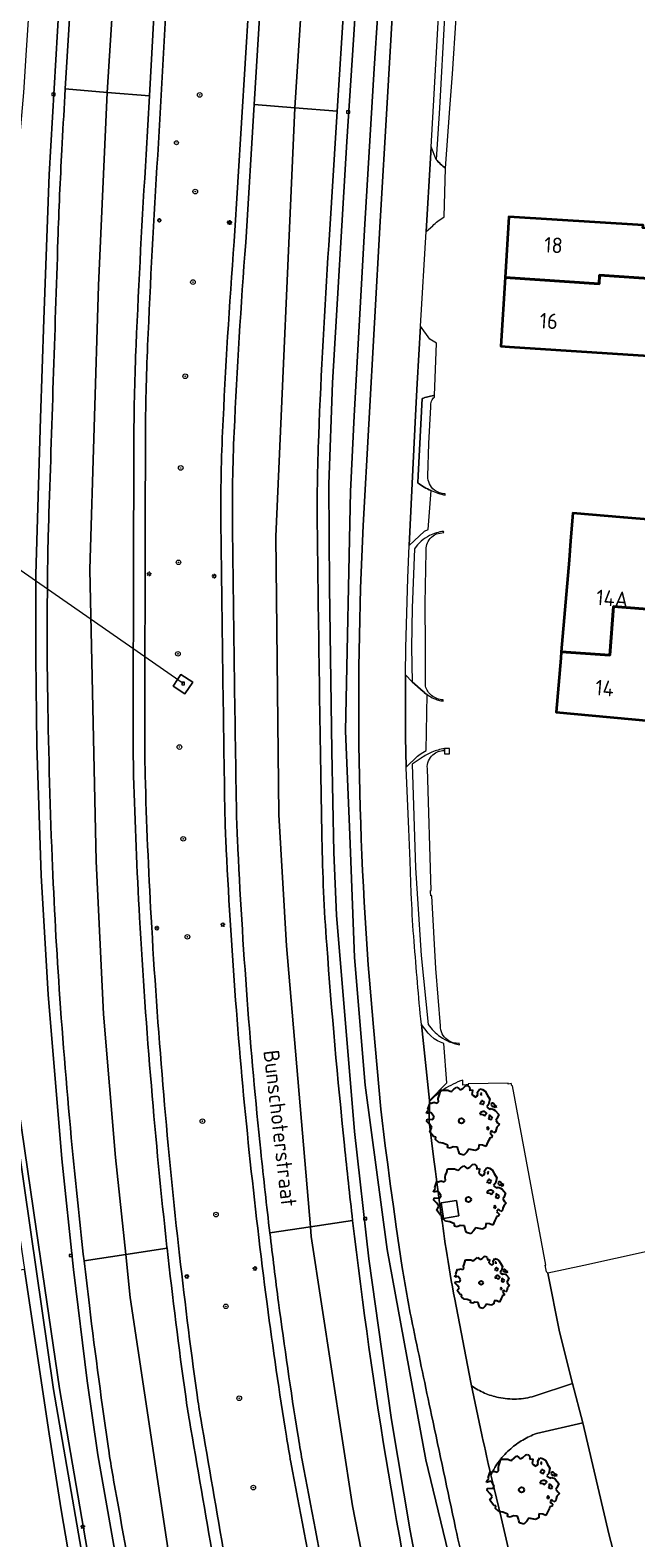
# Model space of a CAD drawing. Header units: metres. Extents: x 152391 to 157968, y 462336 to 467280.
# Tile 417 of 656: x 153654 to 153707, y 466666 to 466796. Entities that reach past the tile are written whole.
import ezdxf
from ezdxf.enums import TextEntityAlignment as Align

# ---------------------------------------------------------------- set-up
doc = ezdxf.new("R2010")
doc.units = ezdxf.units.M
doc.header["$LTSCALE"] = 0.75
doc.layers.get('0').update_dxf_attribs({"lineweight": 25})
for name, color, linetype, lineweight in [('B-GV-GR-BOOM-S', 252, 'Continuous', 25), ('B-WE-GR-BOOM-S', 251, 'Continuous', 25), ('B-WE-GR-GROENVOORZIENING-GV', 251, 'Continuous', 18), ('B-WE-IE-MEUBILAIR_WEGMEUBILAIR_PAAL-S', 251, 'Continuous', 25), ('B-WE-KL-DATA_TELPAAL-S', 90, 'Continuous', 25), ('B-WE-KL-ET_LS_OV_LICHTMAST-S', 251, 'Continuous', 25), ('B-WE-KW-KUNSTWERK_DUIKER-G', 5, 'Continuous', 18), ('B-WE-OG-BEBOUWING-GV', 6, 'Continuous', 35), ('B-WE-OG-BEBOUWING-T18', 1, 'Continuous', 18), ('B-WE-OG-TERREIN_CULTUURSCHEIDING-GV', 251, 'Continuous', 18), ('B-WE-OG-TOPOGRAFIE-T18', 1, 'Continuous', 18), ('B-WE-RI-GWA_RIOOLPUT-S', 251, 'Continuous', 25), ('B-WE-VH-VERHARDING_ASFALT-GV', 251, 'Continuous', 18), ('B-WE-VH-VERHARDING_BETONSTRAATSTEEN-GV', 251, 'Continuous', 18), ('B-WE-VH-VERHARDING_GESLOTEN-GV', 251, 'Continuous', 18), ('B-WE-VH-VERHARDING_OPEN-GV', 251, 'Continuous', 18), ('B-WE-VH-VERHARDING_STRAATBAKSTEEN-GV', 251, 'Continuous', 18)]:
    doc.layers.add(name, color=color, linetype=linetype, lineweight=lineweight)
doc.styles.add('NLCS-ISO', font='isocpeur.ttf')
doc.styles.add('NLCS-ISO-M750-T18', font='NLCS-ISO.ttf', dxfattribs={"height": 1.35})

# ---------------------------------------------------------------- blocks, each defined once
blk = doc.blocks.new('SKL-ET_OV_LICHTMAST-SO')
at = {"color": 0, "linetype": 'ByBlock', "lineweight": 18}
for points in [[(-1.2, 0), (-2, 0)], [(-1.4, 1.4), (-0.9, 0.9)], [(0, 2), (0, 1.2)], [(0.9, 0.9), (1.4, 1.4)], [(2, 0), (1.2, 0)], [(-1.4, -1.4), (-0.9, -0.9)], [(0, -1.2), (0, -2)], [(0.9, -0.9), (1.4, -1.4)]]:
    blk.add_lwpolyline(points, dxfattribs=at)
blk.add_circle((0, 0), 1, dxfattribs=at)
blk = doc.blocks.new('SKL-DATA_TELPAAL-SO')
at = {"lineweight": 18}
blk.add_circle((0, 0), 1.68, dxfattribs=at)
at = {"lineweight": 18, "style": 'NLCS-ISO'}
blk.add_text('tel', height=1.8, dxfattribs=at).set_placement((0, 0), align=Align.MIDDLE_CENTER)
blk = doc.blocks.new('SIE-WEG_PAAL_HECTOMETERPAAL-SO')
at = {"color": 0, "linetype": 'ByBlock', "lineweight": 18}
blk.add_lwpolyline([(-1.44375, -0.94375), (1.44375, -0.94375), (1.44375, 0.94375), (-1.44375, 0.94375)], close=True, dxfattribs=at)
at = {"color": 0, "linetype": 'ByBlock', "lineweight": 18, "style": 'NLCS-ISO'}
blk.add_text('hm', height=1.5, dxfattribs=at).set_placement((0, 0), align=Align.MIDDLE_CENTER)
at = {"style": 'NLCS-ISO'}
blk.add_attdef('WAARDE', (2.13125, -1.69375), '', height=1.5, dxfattribs=at)
blk = doc.blocks.new('SRI-PUT_INSPECTIEPUT_RIOOLPUT-SO')
at = {"color": 0, "linetype": 'ByBlock', "lineweight": 18}
blk.add_lwpolyline([(-1.1, -1.1), (1.1, -1.1), (1.1, 1.1), (-1.1, 1.1)], close=True, dxfattribs=at)
at = {"color": 0, "linetype": 'ByBlock', "lineweight": 18, "style": 'NLCS-ISO'}
blk.add_text('r', height=1.5, dxfattribs=at).set_placement((0, 0.3), align=Align.MIDDLE_CENTER)
blk = doc.blocks.new('SGR-BOOM_01-SO')
at = {"linetype": 'ByBlock', "lineweight": 18}
h = blk.add_hatch(color=0, dxfattribs=at)
h.dxf.hatch_style = 1
edge = h.paths.add_edge_path()
edge.add_arc((0, 0), 0.25, 0, 360)
at = {"color": 0, "linetype": 'ByBlock', "lineweight": 18}
for radius in [2, 0.25]:
    blk.add_circle((0, 0), radius, dxfattribs=at)
blk = doc.blocks.new('SGR-BOOM_31_50')
at = {"linetype": 'Continuous'}
for p, q in [((-1.51, 1.45), (-1.48, 1.58)), ((-1.49, 1.23), (-1.51, 1.45)), ((-1.48, 1.58), (-1.4, 1.78)), ((-1.4, 1.78), (-1.36, 2)), ((-1.36, 2), (-0.89, 2)), ((-0.89, 2), (-0.69, 1.91)), ((-0.69, 1.91), (-0.63, 1.93)), ((-0.63, 1.93), (-0.49, 2.06)), ((-0.49, 2.06), (-0.3, 2.2)), ((-0.3, 2.2), (-0.18, 2.11)), ((-0.18, 2.11), (-0.08, 2.02)), ((-0.08, 2.02), (0.09, 2.11)), ((0.09, 2.11), (0.27, 2.28)), ((0.27, 2.28), (0.35, 2.31)), ((0.35, 2.31), (0.44, 2.26)), ((0.44, 2.26), (0.52, 2.2)), ((0.54, 2.04), (0.51, 2)), ((0.51, 2), (0.71, 2.02)), ((0.52, 2.2), (0.54, 2.04)), ((0.72, 1.98), (0.68, 1.71)), ((0.68, 1.71), (0.75, 1.65)), ((0.71, 2.02), (0.72, 1.98)), ((0.75, 1.65), (0.92, 1.54)), ((0.92, 1.54), (1, 1.6)), ((1, 1.6), (1.06, 1.71)), ((1.05, 1.87), (1.19, 2.09)), ((1.06, 1.71), (1.05, 1.87)), ((1.19, 2.09), (1.36, 2.04)), ((1.3, 1.82), (1.23, 1.78)), ((1.23, 1.78), (1.27, 1.67)), ((1.27, 1.67), (1.28, 1.65)), ((1.28, 1.69), (1.3, 1.82)), ((1.36, 2.04), (1.54, 1.93)), ((1.54, 1.93), (1.67, 1.69)), ((1.67, 1.69), (1.84, 1.41)), ((1.84, 1.41), (1.76, 1.06)), ((-2.27, 0.49), (-2.21, 0.64)), ((-1.99, 0.55), (-2.27, 0.49)), ((-2.24, -0.04), (-2.22, 0.11)), ((-2.22, 0.11), (-1.85, 0.09)), ((-2.21, 0.64), (-2.13, 0.71)), ((-2.18, 0.77), (-2.04, 1.17)), ((-2.13, 0.71), (-2.18, 0.77)), ((-2.04, 1.17), (-1.94, 1.14)), ((-1.9, 0.44), (-1.99, 0.55)), ((-1.94, 1.14), (-1.79, 1.21)), ((-1.77, 0.25), (-1.9, 0.44)), ((-1.85, 0.09), (-1.77, 0.25)), ((-1.79, 1.21), (-1.57, 1.14)), ((-1.57, 1.14), (-1.49, 1.23)), ((1.25, 1.21), (1.19, 1.17)), ((1.19, 1.17), (1.23, 1.1)), ((1.23, 0.55), (1.19, 0.44)), ((1.19, 0.44), (1.37, 0.42)), ((1.23, 1.1), (1.31, 1.12)), ((1.4, 0.62), (1.23, 0.55)), ((1.3, 1.3), (1.25, 1.21)), ((1.37, 1.3), (1.3, 1.3)), ((1.31, 1.12), (1.37, 1.03)), ((1.44, 1.25), (1.37, 1.3)), ((1.37, 1.03), (1.44, 1.12)), ((1.37, 0.42), (1.48, 0.33)), ((1.48, 0.62), (1.4, 0.62)), ((1.5, 1.17), (1.44, 1.25)), ((1.44, 1.12), (1.5, 1.17)), ((1.62, 0.53), (1.48, 0.62)), ((1.48, 0.33), (1.61, 0.49)), ((1.61, 0.49), (1.65, 0.55)), ((1.76, 1.06), (1.64, 0.93)), ((1.64, 0.93), (1.7, 0.84)), ((1.7, 0.84), (1.84, 0.75)), ((1.79, 0.25), (1.75, 0.14)), ((1.91, 0.07), (1.75, 0.14)), ((1.81, 0.4), (1.79, 0.31)), ((1.79, 0.31), (1.79, 0.25)), ((1.9, 0.31), (1.81, 0.4)), ((1.84, 0.75), (1.92, 0.79)), ((1.96, 0.27), (1.9, 0.31)), ((1.91, 0.07), (2.01, 0.18)), ((1.96, 1.14), (1.92, 1.08)), ((1.92, 1.08), (1.95, 0.99)), ((1.92, 0.79), (2.09, 0.75)), ((1.95, 0.99), (2.04, 0.93)), ((2.06, 1.14), (1.96, 1.14)), ((2.01, 0.18), (1.96, 0.27)), ((2.04, 0.97), (2.18, 0.9)), ((2.04, 0.93), (2.06, 0.97)), ((2.16, 1.01), (2.06, 1.14)), ((2.09, 0.75), (2.18, 0.68)), ((2.3, 0.95), (2.16, 1.01)), ((2.18, 0.9), (2.3, 0.95)), ((2.18, 0.68), (2.41, 0.42)), ((2.29, 0.14), (2.23, 0.05)), ((2.23, 0.05), (2.35, -0.13)), ((2.41, 0.42), (2.29, 0.14)), ((-2.05, -0.24), (-2.24, -0.04)), ((-2.07, -0.67), (-1.99, -0.56)), ((-1.8, -1), (-2.07, -0.67)), ((-1.91, -0.43), (-2.05, -0.24)), ((-1.99, -0.56), (-1.91, -0.43)), ((-1.67, -1.05), (-1.8, -1)), ((-1.7, -1.2), (-1.67, -1.05)), ((-1.48, -1.4), (-1.7, -1.2)), ((1.72, -0.39), (1.65, -0.48)), ((1.65, -0.48), (1.67, -0.56)), ((1.68, -0.56), (1.78, -0.54)), ((1.78, -0.45), (1.72, -0.39)), ((1.81, -1.18), (1.72, -1.35)), ((1.78, -0.54), (1.78, -0.45)), ((1.82, -1.11), (1.81, -1.18)), ((1.98, -1.07), (1.82, -1.11)), ((1.95, -0.63), (1.85, -0.78)), ((1.85, -0.78), (1.9, -0.85)), ((1.9, -0.85), (1.99, -0.94)), ((2.1, -0.78), (1.95, -0.63)), ((1.99, -0.94), (1.98, -1.07)), ((2.21, -0.7), (2.1, -0.78)), ((2.24, -0.56), (2.21, -0.7)), ((2.29, -0.41), (2.24, -0.56)), ((2.46, -0.24), (2.29, -0.41)), ((2.35, -0.13), (2.46, -0.24)), ((-1.22, -1.44), (-1.48, -1.4)), ((-0.89, -1.57), (-1.22, -1.44)), ((-0.91, -1.72), (-0.89, -1.57)), ((-0.73, -1.77), (-0.91, -1.72)), ((-0.53, -1.68), (-0.73, -1.77)), ((-0.25, -1.7), (-0.53, -1.68)), ((-0.21, -1.9), (-0.25, -1.7)), ((-0.18, -1.99), (-0.21, -1.9)), ((-0.13, -2.14), (-0.18, -1.99)), ((0.15, -2.23), (-0.13, -2.14)), ((0.34, -2.03), (0.15, -2.23)), ((0.47, -1.83), (0.34, -2.03)), ((0.91, -1.92), (0.47, -1.83)), ((1.11, -1.81), (0.91, -1.92)), ((1.13, -1.55), (1.11, -1.81)), ((1.37, -1.57), (1.13, -1.55)), ((1.58, -1.66), (1.37, -1.57)), ((1.72, -1.35), (1.58, -1.66))]:
    blk.add_line(p, q, dxfattribs=at)
blk.add_circle((0, 0), 0.169, dxfattribs=at)
blk = doc.blocks.new('SGR-BOOM_50_100')
at = {"linetype": 'Continuous'}
for p, q in [((-1.87, 2.37), (-1.81, 2.66)), ((-1.81, 2.66), (-1.19, 2.66)), ((-1.19, 2.66), (-0.92, 2.55)), ((-0.84, 2.58), (-0.65, 2.75)), ((-0.65, 2.75), (-0.4, 2.93)), ((-0.4, 2.93), (-0.24, 2.81)), ((-0.24, 2.81), (-0.11, 2.69)), ((-0.11, 2.69), (0.12, 2.81)), ((0.12, 2.81), (0.36, 3.04)), ((0.36, 3.04), (0.47, 3.07)), ((0.47, 3.07), (0.59, 3.02)), ((0.59, 3.02), (0.69, 2.93)), ((0.72, 2.72), (0.67, 2.66)), ((0.67, 2.66), (0.94, 2.69)), ((0.69, 2.93), (0.72, 2.72)), ((0.96, 2.64), (0.9, 2.29)), ((0.94, 2.69), (0.96, 2.64)), ((1.4, 2.49), (1.58, 2.78)), ((1.58, 2.78), (1.81, 2.72)), ((1.81, 2.72), (2.06, 2.58)), ((-2.9, 1.03), (-2.72, 1.56)), ((-2.72, 1.56), (-2.59, 1.53)), ((-2.59, 1.53), (-2.39, 1.61)), ((-2.39, 1.61), (-2.1, 1.53)), ((-2.1, 1.53), (-1.99, 1.64)), ((-2.01, 1.93), (-1.97, 2.11)), ((-1.99, 1.64), (-2.01, 1.93)), ((-1.97, 2.11), (-1.87, 2.37)), ((-0.92, 2.55), (-0.84, 2.58)), ((0.9, 2.29), (1, 2.2)), ((1, 2.2), (1.23, 2.05)), ((1.23, 2.05), (1.34, 2.14)), ((1.34, 2.14), (1.42, 2.29)), ((1.42, 2.29), (1.4, 2.49)), ((1.67, 1.61), (1.58, 1.56)), ((1.58, 1.56), (1.65, 1.47)), ((1.73, 2.43), (1.65, 2.37)), ((1.65, 2.37), (1.69, 2.23)), ((1.65, 1.47), (1.75, 1.5)), ((1.73, 1.73), (1.67, 1.61)), ((1.69, 2.23), (1.71, 2.2)), ((1.71, 2.26), (1.73, 2.43)), ((1.83, 1.73), (1.73, 1.73)), ((1.75, 1.5), (1.83, 1.38)), ((1.91, 1.67), (1.83, 1.73)), ((1.83, 1.38), (1.91, 1.5)), ((2, 1.56), (1.91, 1.67)), ((1.91, 1.5), (2, 1.56)), ((2.06, 2.58), (2.22, 2.26)), ((2.35, 1.41), (2.18, 1.23)), ((2.22, 2.26), (2.45, 1.88)), ((2.45, 1.88), (2.35, 1.41)), ((2.62, 1.53), (2.56, 1.44)), ((2.56, 1.44), (2.6, 1.32)), ((2.6, 1.32), (2.72, 1.23)), ((2.74, 1.53), (2.62, 1.53)), ((2.89, 1.35), (2.74, 1.53)), ((3.07, 1.26), (2.89, 1.35)), ((-3.03, 0.65), (-2.94, 0.85)), ((-2.65, 0.74), (-3.03, 0.65)), ((-2.99, -0.05), (-2.96, 0.15)), ((-2.96, 0.15), (-2.47, 0.12)), ((-2.94, 0.85), (-2.84, 0.94)), ((-2.84, 0.94), (-2.9, 1.03)), ((-2.53, 0.59), (-2.65, 0.74)), ((-2.37, 0.33), (-2.53, 0.59)), ((-2.47, 0.12), (-2.37, 0.33)), ((1.65, 0.74), (1.58, 0.59)), ((1.58, 0.59), (1.83, 0.56)), ((1.87, 0.82), (1.65, 0.74)), ((1.83, 0.56), (1.98, 0.45)), ((1.98, 0.82), (1.87, 0.82)), ((2.16, 0.71), (1.98, 0.82)), ((1.98, 0.45), (2.14, 0.65)), ((2.14, 0.65), (2.2, 0.74)), ((2.18, 1.23), (2.27, 1.12)), ((2.27, 1.12), (2.45, 1)), ((2.39, 0.33), (2.33, 0.18)), ((2.55, 0.09), (2.33, 0.18)), ((2.41, 0.53), (2.39, 0.42)), ((2.39, 0.42), (2.39, 0.33)), ((2.53, 0.42), (2.41, 0.53)), ((2.45, 1), (2.56, 1.06)), ((2.62, 0.36), (2.53, 0.42)), ((2.55, 0.09), (2.68, 0.24)), ((2.56, 1.06), (2.78, 1)), ((2.68, 0.24), (2.62, 0.36)), ((2.72, 1.29), (2.91, 1.2)), ((2.72, 1.23), (2.74, 1.29)), ((2.78, 1), (2.91, 0.91)), ((2.91, 1.2), (3.07, 1.26)), ((2.91, 0.91), (3.22, 0.56)), ((3.05, 0.18), (2.97, 0.07)), ((2.97, 0.07), (3.13, -0.17)), ((3.22, 0.56), (3.05, 0.18)), ((-2.74, -0.31), (-2.99, -0.05)), ((-2.76, -0.9), (-2.65, -0.75)), ((-2.41, -1.34), (-2.76, -0.9)), ((-2.55, -0.58), (-2.74, -0.31)), ((-2.65, -0.75), (-2.55, -0.58)), ((2.29, -0.52), (2.2, -0.64)), ((2.2, -0.64), (2.22, -0.75)), ((2.25, -0.75), (2.37, -0.72)), ((2.37, -0.61), (2.29, -0.52)), ((2.37, -0.72), (2.37, -0.61)), ((2.6, -0.84), (2.47, -1.04)), ((2.47, -1.04), (2.53, -1.13)), ((2.53, -1.13), (2.66, -1.25)), ((2.8, -1.04), (2.6, -0.84)), ((2.66, -1.25), (2.64, -1.42)), ((2.95, -0.93), (2.8, -1.04)), ((2.99, -0.75), (2.95, -0.93)), ((3.05, -0.55), (2.99, -0.75)), ((3.28, -0.31), (3.05, -0.55)), ((3.13, -0.17), (3.28, -0.31)), ((-2.22, -1.39), (-2.41, -1.34)), ((-2.26, -1.6), (-2.22, -1.39)), ((-1.97, -1.86), (-2.26, -1.6)), ((-1.62, -1.92), (-1.97, -1.86)), ((-1.19, -2.1), (-1.62, -1.92)), ((-1.21, -2.3), (-1.19, -2.1)), ((-0.98, -2.36), (-1.21, -2.3)), ((-0.71, -2.24), (-0.98, -2.36)), ((-0.34, -2.27), (-0.71, -2.24)), ((-0.28, -2.53), (-0.34, -2.27)), ((-0.24, -2.65), (-0.28, -2.53)), ((0.63, -2.45), (0.45, -2.71)), ((1.21, -2.56), (0.63, -2.45)), ((1.48, -2.42), (1.21, -2.56)), ((1.5, -2.07), (1.48, -2.42)), ((1.83, -2.1), (1.5, -2.07)), ((2.1, -2.21), (1.83, -2.1)), ((2.29, -1.8), (2.1, -2.21)), ((2.41, -1.57), (2.29, -1.8)), ((2.43, -1.48), (2.41, -1.57)), ((2.64, -1.42), (2.43, -1.48)), ((-0.17, -2.85), (-0.24, -2.65)), ((0.2, -2.97), (-0.17, -2.85)), ((0.45, -2.71), (0.2, -2.97))]:
    blk.add_line(p, q, dxfattribs=at)
blk.add_circle((0, 0), 0.225, dxfattribs=at)

msp = doc.modelspace()

# ---------------------------------------------------------------- linework, layer by layer
at = {"layer": 'B-WE-GR-GROENVOORZIENING-GV'}
for points in [[(153672.84, 466777.96), (153673.58, 466789.9), (153675.46, 466820.43), (153677.8, 466856.95), (153678.9, 466874.33), (153679.83, 466889.34), (153682.07, 466925.93), (153684.55, 466965.5), (153685.96, 466988.54), (153686.85, 467002.9), (153691.59, 467077.86), (153691.98, 467084.06), (153693.79, 467113.4), (153695.77, 467144.82), (153695.86, 467146.32), (153695.96, 467147.82), (153696.15, 467150.85), (153698.13, 467182.92), (153698.39, 467187.28), (153698.48, 467188.85)], [(153703.64, 467109.68), (153699.38, 467083.54), (153698.86, 467078.93), (153693.83, 466998.89), (153693.17, 466987.99), (153691.51, 466960.41), (153688.97, 466921.62), (153686.98, 466888.91), (153686.08, 466873.89), (153685.01, 466857.54), (153682.56, 466817.88), (153680.76, 466789.32), (153680.02, 466777.69)], [(153683, 466753.48), (153684.46, 466779.76), (153685.06, 466790.02), (153685.99, 466805.85), (153687.51, 466831.48), (153689.03, 466856.76), (153690.8, 466885.48), (153691.27, 466892.75), (153691.48, 466895.96), (153691.61, 466897.94), (153692.65, 466914.13), (153694.43, 466943.04), (153696.47, 466974.58), (153697.71, 466995.51), (153697.92, 466998.92), (153699.74, 467028.7), (153700.5, 467040.69), (153702.74, 467076.76), (153704.04, 467095.6)], [(153671.84, 466778.03), (153673.11, 466798.55), (153674.46, 466820.49), (153676.81, 466857.02), (153677.91, 466874.39), (153679.79, 466905.05), (153681.07, 466925.99), (153683.55, 466965.56), (153683.91, 466971.35), (153676.77, 466971.91), (153676.15, 466962.18), (153673.77, 466923.87), (153672.62, 466905.49), (153670.7, 466874.8), (153668.63, 466841.41), (153666.11, 466801.16), (153665.99, 466799.03), (153665.23, 466785.5)], [(153657.2, 466790.64), (153657.24, 466791.23), (153660.2, 466839.28), (153663.46, 466890.33)], [(153670.56, 466888.63), (153665.11, 466801.22), (153664.52, 466790.64), (153664.23, 466785.56)], [(153659.65, 466886.52), (153658.1, 466860.64), (153656.12, 466829.61), (153654.59, 466805.93), (153653.85, 466794.59), (153653.61, 466790.92), (153653.2, 466785.98), (153652.27, 466774.72), (153651.26, 466762.48), (153649.95, 466746.65), (153649.95, 466743.18), (153650.65, 466743.16), (153650.62, 466741.16), (153649.96, 466741.16), (153649.97, 466734.28), (153650.6, 466723.14), (153651.75, 466713.1), (153654.72, 466692.66), (153656.73, 466678.86), (153660.25, 466658.41)], [(153687.73, 466884.58), (153686.08, 466858.67), (153683.39, 466815.08), (153682.15, 466795.47), (153681.59, 466786.7), (153680.35, 466765.82), (153680.04, 466757.06), (153680.09, 466748.17), (153680.3, 466733.96), (153680.46, 466725.22), (153680.69, 466719.78), (153682.26, 466701.09), (153683.49, 466690.08), (153685.45, 466676.15), (153687.07, 466666.55), (153688.59, 466658.52)], [(153728.73, 466509.5), (153718.2, 466546.24), (153704.38, 466594.77), (153700.32, 466609.41), (153698.64, 466615.7), (153696.42, 466624.28), (153693.1, 466638.38), (153690.35, 466650.09), (153688.59, 466658.52), (153687.07, 466666.55), (153685.45, 466676.15), (153683.49, 466690.08), (153682.26, 466701.09), (153680.69, 466719.78), (153680.46, 466725.22), (153680.3, 466733.96), (153680.09, 466748.17), (153680.04, 466757.06), (153680.35, 466765.82), (153681.59, 466786.7), (153682.15, 466795.47), (153683.39, 466815.08), (153686.08, 466858.67), (153687.73, 466884.58)], [(153662.64, 466658.42), (153660.05, 466673.14), (153659.14, 466679.53), (153657.94, 466689.16), (153656.93, 466698.72), (153655.75, 466712.93), (153655.16, 466723.22), (153654.79, 466734.5), (153654.68, 466742.09), (153654.7, 466749.25), (153655.09, 466762.77), (153655.37, 466771.29), (153655.83, 466783.83), (153657.15, 466806.17), (153659.35, 466841.68), (153661.56, 466876.23)], [(153661.56, 466876.23), (153659.35, 466841.68), (153657.15, 466806.17), (153655.83, 466783.83), (153655.37, 466771.29), (153655.09, 466762.77), (153654.7, 466749.25), (153654.68, 466742.09), (153654.79, 466734.5), (153655.16, 466723.22), (153655.75, 466712.93), (153656.93, 466698.72), (153657.94, 466689.16), (153659.14, 466679.53), (153660.05, 466673.14), (153662.64, 466658.42)], [(153665.23, 466785.5), (153665.99, 466799.03), (153666.11, 466801.16), (153668.63, 466841.41), (153670.7, 466874.8)], [(153677.91, 466874.39), (153676.81, 466857.02), (153674.46, 466820.49), (153673.11, 466798.55), (153671.84, 466778.03)], [(153693.16, 466653.14), (153688.43, 466672.69), (153685.06, 466690.87), (153683.17, 466705.1), (153682.26, 466716.12), (153681.84, 466726.72), (153681.48, 466735.74), (153681.9, 466756.42), (153682.23, 466762.97), (153683.14, 466779.53), (153683.95, 466793), (153684.26, 466797.83)], [(153684.26, 466797.83), (153683.95, 466793), (153683.14, 466779.53), (153682.23, 466762.97), (153681.9, 466756.42), (153681.48, 466735.74), (153681.84, 466726.72), (153682.26, 466716.12), (153683.17, 466705.1), (153685.06, 466690.87), (153688.43, 466672.69), (153693.16, 466653.14)], [(153699.48, 466507.82), (153692.63, 466531.82), (153688.15, 466547.55), (153684.99, 466558.62), (153681.18, 466571.91), (153676.43, 466588.37), (153671.25, 466608.17), (153667.22, 466624.09), (153663.92, 466637.81), (153659.76, 466658.32), (153656.23, 466678.78), (153654.23, 466692.59), (153651.25, 466713.03), (153650.11, 466723.09), (153649.47, 466734.27), (153649.46, 466741.16), (153648.33, 466741.15)], [(153660.25, 466658.41), (153656.73, 466678.86), (153654.72, 466692.66), (153651.75, 466713.1), (153650.6, 466723.14), (153649.97, 466734.28), (153649.96, 466741.16), (153649.71, 466741.16), (153649.46, 466741.16), (153649.47, 466734.27), (153650.11, 466723.09), (153651.25, 466713.03), (153654.23, 466692.59), (153656.23, 466678.78), (153659.76, 466658.32)], [(153663.12, 466734.53), (153663.15, 466731.84)], [(153686.38, 466689.33), (153685.86, 466692.84), (153685.61, 466694.59), (153685.36, 466696.35), (153685.27, 466697.02), (153685.12, 466698.22), (153684.9, 466699.86), (153684.52, 466703.03), (153683.89, 466710.1)], [(153651.56, 466703.63), (153653.72, 466689.14), (153655.83, 466674.95), (153656.88, 466668.37), (153657.46, 466664.99), (153659.26, 466655.07), (153661.39, 466645.09), (153663.38, 466635.61), (153665.59, 466626.02), (153666.37, 466622.84), (153667.17, 466619.71), (153670.5, 466607.4), (153671.06, 466604.97), (153674.7, 466591.31), (153675.1, 466589.82), (153682.62, 466563.29), (153701.99, 466495.31)], [(153666.03, 466691.09), (153666.04, 466690.99)]]:
    msp.add_lwpolyline(points, dxfattribs=at)
for points in [[(153656.94, 466785.96, -0.000877), (153657.2, 466790.64)], [(153656.6, 466778.18, -0.005275), (153656.94, 466785.96)], [(153664.23, 466785.56, 0.004862), (153663.36, 466769.1)], [(153665.23, 466785.5, 0.004925), (153664.36, 466769.06)], [(153664.36, 466769.06, -0.004925), (153665.23, 466785.5)], [(153655.8, 466753.8, -0.000246), (153656.6, 466778.18)], [(153670.84, 466761.59, -0.007422), (153671.84, 466778.03)], [(153671.84, 466778.03, 0.007422), (153670.84, 466761.59)], [(153671.84, 466761.55, -0.007375), (153672.84, 466777.96)], [(153680.02, 466777.69, 0.006588), (153679.15, 466761.29)], [(153663.36, 466769.1, 0.009956), (153663.17, 466761.06)], [(153664.36, 466769.06, 0.01013), (153664.17, 466761.06)], [(153664.17, 466761.06, -0.01013), (153664.36, 466769.06)], [(153670.7, 466753.11, -0.014508), (153670.84, 466761.59)], [(153670.84, 466761.59, 0.014508), (153670.7, 466753.11)], [(153671.7, 466753.13, -0.014489), (153671.84, 466761.55)], [(153679.15, 466761.29, 0.0129), (153679.04, 466752.84)], [(153663.17, 466761.06, 0.000438), (153663.12, 466742.82)], [(153664.17, 466761.06, 0.000679), (153664.12, 466734.53)], [(153664.12, 466734.53, -0.000679), (153664.17, 466761.06)], [(153655.74, 466751.71, -0.002874), (153655.8, 466753.8)], [(153683.89, 466710.1, -0.035497), (153683, 466753.48)], [(153671.03, 466729.2, -0.00092), (153670.7, 466753.11)], [(153670.7, 466753.11, 0.00092), (153671.03, 466729.2)], [(153672.03, 466729.21, -0.00092), (153671.7, 466753.13)], [(153679.04, 466752.84, 0.000857), (153679.21, 466740.02)], [(153655.69, 466747.98, -0.002412), (153655.74, 466751.71)], [(153655.7, 466739.52, -0.005673), (153655.69, 466747.98)], [(153663.12, 466742.82, 0.000241), (153663.12, 466734.53)], [(153656.1, 466724.79, -0.006382), (153655.7, 466739.52)], [(153679.21, 466740.02, 0.000806), (153679.43, 466726.4)], [(153664.12, 466734.53, 0.007128), (153664.15, 466731.87)], [(153664.15, 466731.87, -0.007128), (153664.12, 466734.53)], [(153663.15, 466731.84, 0.007585), (153663.66, 466719.58)], [(153664.15, 466731.87, 0.007685), (153664.66, 466719.63)], [(153664.66, 466719.63, -0.007685), (153664.15, 466731.87)], [(153671.12, 466726.32, -0.007666), (153671.03, 466729.2)], [(153671.03, 466729.2, 0.007666), (153671.12, 466726.32)], [(153672.12, 466726.37, -0.007387), (153672.03, 466729.21)], [(153671.97, 466712.4, -0.006963), (153671.12, 466726.32)], [(153671.12, 466726.32, 0.006963), (153671.97, 466712.4)], [(153672.97, 466712.48, -0.006977), (153672.12, 466726.37)], [(153679.43, 466726.4, 0.013935), (153679.85, 466717.22)], [(153656.77, 466712.6, -0.007468), (153656.1, 466724.79)], [(153663.66, 466719.58, 0.006396), (153664.68, 466705.03)], [(153664.66, 466719.63, 0.006545), (153665.68, 466705.11)], [(153665.68, 466705.11, -0.006545), (153664.66, 466719.63)], [(153679.85, 466717.22, 0.007276), (153681.38, 466699.89)], [(153657.92, 466698.81, -0.006604), (153656.77, 466712.6)], [(153673.15, 466699.28, -0.00747), (153671.97, 466712.4)], [(153671.97, 466712.4, 0.00747), (153673.15, 466699.28)], [(153674.14, 466699.38, -0.00748), (153672.97, 466712.48)], [(153665.68, 466705.11, 0.006826), (153667.03, 466691.2)], [(153667.03, 466691.2, -0.006826), (153665.68, 466705.11)], [(153664.68, 466705.03, 0.006735), (153666.03, 466691.09)], [(153681.38, 466699.89, 0.003699), (153682.09, 466693.39)], [(153658.86, 466689.91, -0.004508), (153657.92, 466698.81)], [(153674.69, 466686.18, -0.006345), (153673.15, 466699.28)], [(153673.15, 466699.28, 0.006345), (153674.69, 466686.18)], [(153674.93, 466692.32, -0.00394), (153674.14, 466699.38)], [(153682.09, 466693.39, 0.024999), (153689.37, 466649.87)], [(153675.68, 466686.31, -0.003009), (153674.93, 466692.32)], [(153666.04, 466690.99, 0.007135), (153667.65, 466678.17)], [(153667.03, 466691.2, 0.007219), (153668.64, 466678.31)], [(153668.64, 466678.31, -0.007219), (153667.03, 466691.2)], [(153659.32, 466686.04, -0.001814), (153658.86, 466689.91)], [(153687.34, 466684.06, -0.013107), (153686.38, 466689.33)], [(153661.03, 466673.29, -0.006341), (153659.32, 466686.04)], [(153676.36, 466674.73, -0.00735), (153674.69, 466686.18)], [(153674.69, 466686.18, 0.00735), (153676.36, 466674.73)], [(153677.35, 466674.89, -0.007283), (153675.68, 466686.31)], [(153688.91, 466676.56, -0.00082), (153687.34, 466684.06)], [(153667.65, 466678.17, 0.007809), (153667.97, 466676.11)], [(153668.64, 466678.31, 0.007853), (153668.95, 466676.28)], [(153668.95, 466676.28, -0.007853), (153668.64, 466678.31)], [(153690.99, 466666.8, -0.000511), (153688.91, 466676.56)], [(153667.97, 466676.11, 0.000624), (153672.13, 466651.98)], [(153668.95, 466676.28, 0.000665), (153673.12, 466652.15)], [(153673.12, 466652.15, -0.000665), (153668.95, 466676.28)], [(153676.75, 466672.48, -0.006245), (153676.36, 466674.73)], [(153676.36, 466674.73, 0.006245), (153676.75, 466672.48)], [(153677.73, 466672.66, -0.006245), (153677.35, 466674.89)], [(153661.42, 466670.94, -0.00761), (153661.03, 466673.29)], [(153681.33, 466648.24, -0.000613), (153676.75, 466672.48)], [(153676.75, 466672.48, 0.000613), (153681.33, 466648.24)], [(153682.31, 466648.43, -0.000573), (153677.73, 466672.66)], [(153665.86, 466646.25, -0.000727), (153661.42, 466670.94)], [(153692.78, 466659.36, -0.012741), (153690.99, 466666.8)]]:
    msp.add_lwpolyline(points, format="xyb", dxfattribs=at)
msp.add_lwpolyline([(153666.95, 466740.16), (153667.24, 466740.61), (153668.26, 466739.94), (153667.59, 466738.92), (153666.57, 466739.59)], close=True, dxfattribs=at)
at = {"layer": 'B-WE-KW-KUNSTWERK_DUIKER-G'}
msp.add_lwpolyline([(153667.44, 466739.83), (153642.33, 466757.26), (153641.17, 466758.26)], dxfattribs=at)
at = {"layer": 'B-WE-OG-BEBOUWING-GV'}
for points in [[(153695.28, 466774.93), (153703.4, 466774.38), (153703.45, 466775.13), (153708.53, 466774.79), (153708.54, 466774.96), (153710.73, 466774.82), (153711.32, 466774.78), (153713.74, 466774.63), (153714.17, 466781.26), (153714.25, 466782.5), (153714.26, 466782.61), (153710.82, 466782.83), (153710.57, 466778.99), (153707.18, 466779.21), (153707.2, 466779.44), (153695.61, 466780.18)], [(153708.53, 466774.79), (153703.45, 466775.13), (153703.4, 466774.38), (153695.28, 466774.93), (153694.9, 466768.98), (153695.66, 466768.93), (153706.79, 466768.22), (153710.84, 466767.96), (153711.27, 466773.94), (153711.32, 466774.78), (153710.73, 466774.82), (153708.54, 466774.96)], [(153700.94, 466752.16), (153700.8, 466750.48), (153700.13, 466742.55), (153704.33, 466742.28), (153704.64, 466746.47), (153710.16, 466746.04), (153710.46, 466749.67), (153710.78, 466753.75), (153705.54, 466754.19), (153701.14, 466754.56)], [(153710.16, 466746.04), (153704.64, 466746.47), (153704.33, 466742.28), (153700.13, 466742.55), (153700.09, 466742.01), (153699.69, 466737.33), (153709.36, 466736.44), (153709.65, 466739.93), (153710.7, 466739.84), (153710.97, 466743.01), (153709.91, 466743.09)]]:
    msp.add_lwpolyline(points, close=True, dxfattribs=at)
at = {"layer": 'B-WE-OG-TERREIN_CULTUURSCHEIDING-GV'}
for points in [[(153690.11, 466784.38), (153690.5, 466789.53), (153690.71, 466792.54), (153691.05, 466797.39), (153691.11, 466798.34), (153691.32, 466801.49), (153690.56, 466801.39), (153691.71, 466816.09), (153691.13, 466815.82), (153690.05, 466797.86), (153690.03, 466797.46), (153689.61, 466789.57), (153689.31, 466785.14)], [(153688.1, 466764.46), (153687.76, 466757.81), (153687.73, 466757.16)], [(153688.59, 466757.76), (153688.69, 466760.58), (153688.85, 466763.75)], [(153689.17, 466764.59), (153689.17, 466764.73), (153689.08, 466764.72)], [(153690.09, 466756.11), (153690.09, 466756.23)], [(153689.33, 466752.75), (153689.97, 466752.87), (153689.96, 466752.98)], [(153687.44, 466751.48), (153687.25, 466746.37), (153687.18, 466742.93), (153687.23, 466739.97), (153688.18, 466739.14)], [(153688.38, 466739.58), (153688.39, 466743.03), (153688.37, 466746.73), (153688.44, 466751.25)], [(153688.52, 466738.87), (153688.61, 466738.8)], [(153689.93, 466738.29), (153689.92, 466738.41)], [(153690, 466734.04), (153690.02, 466734.19)], [(153688.01, 466733.37), (153687.24, 466732.85), (153687.53, 466723.88), (153688.01, 466716.29), (153688.61, 466710.34)], [(153689.68, 466710.22), (153689.27, 466715.18), (153688.93, 466721.45), (153688.85, 466721.45), (153688.83, 466721.83), (153688.83, 466721.91), (153688.89, 466721.91), (153688.55, 466732.48)], [(153691.32, 466708.59), (153691.31, 466708.71)], [(153691.92, 466705.11), (153691.63, 466705.1), (153691.62, 466705.53)], [(153697.8, 466678.2), (153701.11, 466679.29), (153699.98, 466683.77), (153698.97, 466688.83), (153698.85, 466688.95), (153698.73, 466689.52), (153698.79, 466689.53), (153695.91, 466705.04), (153695.85, 466705.03), (153695.81, 466705.24), (153695.55, 466705.19), (153695.53, 466705.26), (153692.07, 466705.21), (153692.07, 466705.11), (153691.92, 466705.11)], [(153688.74, 466703.67), (153688.7, 466701.95), (153689.12, 466698.66), (153689.2, 466698.06)], [(153690.92, 466686.58), (153691.61, 466682.98), (153692.31, 466679.39), (153692.37, 466679.1)], [(153697.54, 466657.43), (153699.24, 466651.51), (153703.99, 466650.62), (153706.84, 466651.19), (153708.13, 466651.45), (153707.68, 466653.23), (153707.21, 466655.08), (153743.82, 466664.04), (153743.47, 466665.34), (153743.43, 466665.47), (153740.27, 466664.55), (153728.02, 466661.3), (153713.47, 466657.12), (153709.97, 466656.19), (153708.64, 466655.84), (153707.09, 466655.43), (153704.26, 466666.19), (153702, 466675.9), (153697.98, 466674.96)], [(153694.04, 466671.39), (153694.12, 466671.06), (153694.92, 466667.71), (153695.71, 466664.35)]]:
    msp.add_lwpolyline(points, dxfattribs=at)
for points in [[(153689.31, 466785.14, 0.046152), (153690.11, 466784.38)], [(153688.59, 466764.61, 0.018065), (153688.1, 466764.46)], [(153689.08, 466764.72, 0.01807), (153688.59, 466764.61)], [(153688.85, 466763.75, -0.119963), (153688.92, 466764.24)], [(153688.92, 466764.24, -0.106155), (153689.17, 466764.59)], [(153688.73, 466757.09, -0.117449), (153688.59, 466757.76)], [(153687.73, 466757.16, 0.026429), (153688.28, 466756.8)], [(153688.28, 466756.8, 0.025015), (153688.87, 466756.51)], [(153689.16, 466756.55, -0.114818), (153688.73, 466757.09)], [(153688.87, 466756.51, 0.024602), (153689.47, 466756.28)], [(153689.6, 466756.31, -0.085796), (153689.16, 466756.55)], [(153689.47, 466756.28, 0.025647), (153690.09, 466756.11)], [(153690.09, 466756.23, -0.085308), (153689.6, 466756.31)], [(153688.02, 466752.13, 0.061476), (153687.44, 466751.48)], [(153688.74, 466752.61, 0.060581), (153688.02, 466752.13)], [(153688.5, 466751.84, -0.103409), (153688.8, 466752.36)], [(153689.33, 466752.85, 0.044045), (153688.74, 466752.61)], [(153688.8, 466752.36, -0.113964), (153689.33, 466752.75)], [(153689.96, 466752.98, 0.042757), (153689.33, 466752.85)], [(153688.44, 466751.25, -0.101307), (153688.5, 466751.84)], [(153688.18, 466739.14, 0.032881), (153688.52, 466738.87)], [(153688.59, 466739.15, -0.07476), (153688.38, 466739.58)], [(153688.91, 466738.79, -0.073939), (153688.59, 466739.15)], [(153688.61, 466738.8, 0.039972), (153689.1, 466738.54)], [(153689.38, 466738.52, -0.083834), (153688.91, 466738.79)], [(153689.1, 466738.54, 0.034893), (153689.51, 466738.39)], [(153689.92, 466738.41, -0.083663), (153689.38, 466738.52)], [(153689.51, 466738.39, 0.031116), (153689.93, 466738.29)], [(153688.95, 466733.89, 0.029011), (153688.47, 466733.66)], [(153689.48, 466734.07, 0.0287), (153688.95, 466733.89)], [(153689.03, 466733.66, -0.08694), (153689.48, 466733.94)], [(153690.02, 466734.19, 0.026289), (153689.48, 466734.07)], [(153689.48, 466733.94, -0.089148), (153690, 466734.04)], [(153688.47, 466733.66, 0.02581), (153688.01, 466733.37)], [(153688.55, 466732.48, -0.114246), (153688.65, 466733.13)], [(153688.65, 466733.13, -0.113266), (153689.03, 466733.66)], [(153688.61, 466710.34, 0.041872), (153689.1, 466709.77)], [(153689.1, 466709.77, 0.042901), (153689.67, 466709.29)], [(153689.67, 466709.29, 0.050208), (153690.45, 466708.85)], [(153689.84, 466709.54, -0.119885), (153689.68, 466710.22)], [(153690.29, 466709, -0.120371), (153689.84, 466709.54)], [(153690.77, 466708.76, -0.095193), (153690.29, 466709)], [(153690.45, 466708.85, 0.048928), (153691.32, 466708.59)], [(153691.31, 466708.71, -0.091), (153690.77, 466708.76)], [(153690.77, 466705.18, 0.033262), (153689.98, 466704.73)], [(153691.62, 466705.53, 0.033739), (153690.77, 466705.18)], [(153689.33, 466704.24, 0.029503), (153688.74, 466703.67)], [(153689.98, 466704.73, 0.029638), (153689.33, 466704.24)], [(153689.2, 466698.06, 0.006596), (153690.17, 466690.92)], [(153690.17, 466690.92, 0.010802), (153690.92, 466686.58)], [(153692.37, 466679.1, 0.051972), (153693.49, 466678.47)], [(153693.49, 466678.47, 0.050735), (153694.71, 466678.09)], [(153694.71, 466678.09, 0.061926), (153696.27, 466677.95)], [(153696.27, 466677.95, 0.061769), (153697.8, 466678.2)], [(153696.81, 466674.41, 0.047114), (153695.76, 466673.66)], [(153697.98, 466674.96, 0.046416), (153696.81, 466674.41)], [(153694.78, 466672.61, 0.052075), (153694.04, 466671.39)], [(153695.76, 466673.66, 0.051441), (153694.78, 466672.61)]]:
    msp.add_lwpolyline(points, format="xyb", dxfattribs=at)
for points in [[(153689.95, 466693.57), (153689.73, 466694.91), (153691.06, 466695.13), (153691.28, 466693.79)], [(153717.59, 466691.41), (153710.04, 466691.27), (153702.07, 466689.51), (153698.97, 466688.83), (153699.98, 466683.77), (153701.11, 466679.29), (153702, 466675.9), (153704.26, 466666.19), (153707.09, 466655.43), (153708.64, 466655.84), (153709.97, 466656.19), (153713.47, 466657.12), (153728.02, 466661.3), (153740.27, 466664.55), (153736.9, 466687.2), (153735.68, 466694.39)]]:
    msp.add_lwpolyline(points, close=True, dxfattribs=at)
at = {"layer": 'B-WE-VH-VERHARDING_ASFALT-GV'}
for points in [[(153690.8, 466885.48), (153689.03, 466856.76), (153687.51, 466831.48), (153685.99, 466805.85), (153685.06, 466790.02), (153684.46, 466779.76), (153683, 466753.48)], [(153686.67, 466740.56), (153686.7, 466742.9), (153686.85, 466748.92), (153686.99, 466751.76), (153687.3, 466758.3), (153687.55, 466763.56), (153687.66, 466765.77), (153687.96, 466770.73), (153688.45, 466778.9), (153688.83, 466785.25), (153688.88, 466786.23), (153689.08, 466789.76), (153689.52, 466797.49), (153689.76, 466801.76), (153690.63, 466816.09), (153690.91, 466820.69), (153690.93, 466820.99), (153692.44, 466845.94), (153692.47, 466846.39), (153692.82, 466852.25), (153693.45, 466862.76), (153694.55, 466880.75)], [(153687.16, 466721.68), (153687.05, 466724.45), (153686.94, 466727.22), (153686.83, 466729.87), (153686.73, 466732.52), (153686.73, 466732.6)], [(153689.2, 466698.06), (153689.12, 466698.66), (153688.7, 466701.95), (153688.74, 466703.67), (153688.73, 466703.78), (153688.03, 466710.34), (153687.98, 466710.84)], [(153683.89, 466710.1), (153684.52, 466703.03), (153684.9, 466699.86), (153685.12, 466698.22), (153685.27, 466697.02), (153685.36, 466696.35), (153685.61, 466694.59), (153685.86, 466692.84), (153686.38, 466689.33)], [(153692.37, 466679.1), (153692.31, 466679.39), (153691.61, 466682.98), (153690.92, 466686.58)], [(153695.71, 466664.35), (153694.92, 466667.71), (153694.12, 466671.06), (153694.04, 466671.39)]]:
    msp.add_lwpolyline(points, dxfattribs=at)
for points in [[(153683, 466753.48, 0.035497), (153683.89, 466710.1)], [(153686.66, 466736.02, -0.002861), (153686.67, 466740.56)], [(153686.73, 466732.6, -0.008501), (153686.66, 466736.02)], [(153687.37, 466717.97, -0.008632), (153687.16, 466721.68)], [(153687.98, 466710.84, -0.004488), (153687.37, 466717.97)], [(153690.17, 466690.92, -0.006596), (153689.2, 466698.06)], [(153690.92, 466686.58, -0.010802), (153690.17, 466690.92)], [(153686.38, 466689.33, 0.013107), (153687.34, 466684.06)], [(153687.34, 466684.06, 0.00082), (153688.91, 466676.56)], [(153693.3, 466674.72, -0.001794), (153692.37, 466679.1)], [(153688.91, 466676.56, 0.000511), (153690.99, 466666.8)], [(153694.04, 466671.39, -0.002352), (153693.3, 466674.72)], [(153690.99, 466666.8, 0.012741), (153692.78, 466659.36)]]:
    msp.add_lwpolyline(points, format="xyb", dxfattribs=at)
msp.add_lwpolyline([(153690.29, 466734.19), (153690.02, 466734.19), (153690.02, 466733.74), (153690.46, 466733.74), (153690.46, 466734.19)], close=True, dxfattribs=at)
at = {"layer": 'B-WE-VH-VERHARDING_BETONSTRAATSTEEN-GV'}
msp.add_lwpolyline([(153689.95, 466693.57), (153691.28, 466693.79), (153691.06, 466695.13), (153689.73, 466694.91)], close=True, dxfattribs=at)
at = {"layer": 'B-WE-VH-VERHARDING_GESLOTEN-GV'}
for points in [[(153663.46, 466890.33), (153660.2, 466839.28), (153657.24, 466791.23), (153660.87, 466790.93), (153666.99, 466887.36), (153667.17, 466890.11)], [(153664.52, 466790.64), (153665.11, 466801.22), (153670.56, 466888.63), (153670.64, 466889.9), (153667.17, 466890.11), (153666.99, 466887.36), (153660.87, 466790.93)], [(153679.83, 466889.34), (153678.9, 466874.33), (153677.8, 466856.95), (153675.46, 466820.43), (153673.58, 466789.9), (153677.1, 466789.61), (153683.3, 466886.09), (153683.49, 466889.12)], [(153680.76, 466789.32), (153682.56, 466817.88), (153685.01, 466857.54), (153686.08, 466873.89), (153686.98, 466888.91), (153683.49, 466889.12), (153683.3, 466886.09), (153677.1, 466789.61)]]:
    msp.add_lwpolyline(points, close=True, dxfattribs=at)
for points in [[(153657.24, 466791.23), (153657.2, 466790.64)], [(153658.86, 466689.91), (153662.46, 466690.45), (153661.58, 466698.84), (153660.54, 466711.24), (153659.92, 466724.45), (153659.36, 466749.67), (153660.1, 466774.23), (153660.87, 466790.93), (153657.24, 466791.23)], [(153664.23, 466785.56), (153664.52, 466790.64), (153660.87, 466790.93), (153660.1, 466774.23), (153659.36, 466749.67), (153659.92, 466724.45), (153660.54, 466711.24), (153661.58, 466698.84), (153662.46, 466690.45), (153666.04, 466690.99), (153666.03, 466691.09)], [(153674.93, 466692.32), (153678.43, 466692.84), (153676.37, 466717.14), (153675.7, 466728.48), (153675.44, 466752.53), (153677.1, 466789.61), (153673.58, 466789.9), (153672.84, 466777.96)], [(153680.02, 466777.69), (153680.76, 466789.32), (153677.1, 466789.61), (153675.44, 466752.53), (153675.7, 466728.48), (153676.37, 466717.14), (153678.43, 466692.84), (153682.09, 466693.39)], [(153663.15, 466731.84), (153663.12, 466734.53)], [(153682.09, 466693.39), (153678.43, 466692.84), (153678.5, 466692.01), (153682.07, 466668.71), (153686.71, 466645), (153695.33, 466610.44), (153698.96, 466597.68), (153702.27, 466598.55)], [(153692.61, 466606.56), (153695.32, 466596.73), (153698.96, 466597.68), (153695.33, 466610.44), (153686.71, 466645), (153682.07, 466668.71), (153678.5, 466692.01), (153678.43, 466692.84), (153674.93, 466692.32)], [(153666.04, 466690.99), (153662.46, 466690.45), (153662.85, 466686.74), (153666.65, 466661.44), (153671.66, 466637.05), (153681.31, 466600.05), (153683.16, 466593.53), (153686.57, 466594.43), (153685.39, 466598.62), (153681.64, 466611.9), (153679.54, 466619.86)], [(153679.53, 466592.58), (153683.16, 466593.53), (153681.31, 466600.05), (153671.66, 466637.05), (153666.65, 466661.44), (153662.85, 466686.74), (153662.46, 466690.45), (153658.86, 466689.91)], [(153650.58, 466676.07), (153653.43, 466656.34), (153653.92, 466654.39), (153658.16, 466634.57), (153659.34, 466629.83), (153662.97, 466615.7), (153668.14, 466596.2), (153669.87, 466590.04), (153674.7, 466591.31), (153671.06, 466604.97), (153670.5, 466607.4), (153667.17, 466619.71), (153666.37, 466622.84), (153665.59, 466626.02), (153663.38, 466635.61), (153661.39, 466645.09), (153659.26, 466655.07), (153657.46, 466664.99), (153656.88, 466668.37), (153655.83, 466674.95), (153653.72, 466689.14), (153648.73, 466688.4), (153650.18, 466678.68)]]:
    msp.add_lwpolyline(points, dxfattribs=at)
for points in [[(153657.2, 466790.64, 0.000877), (153656.94, 466785.96)], [(153656.94, 466785.96, 0.005275), (153656.6, 466778.18)], [(153663.36, 466769.1, -0.004862), (153664.23, 466785.56)], [(153656.6, 466778.18, 0.000246), (153655.8, 466753.8)], [(153672.84, 466777.96, 0.007375), (153671.84, 466761.55)], [(153679.15, 466761.29, -0.006588), (153680.02, 466777.69)], [(153663.17, 466761.06, -0.009956), (153663.36, 466769.1)], [(153671.84, 466761.55, 0.014489), (153671.7, 466753.13)], [(153679.04, 466752.84, -0.0129), (153679.15, 466761.29)], [(153663.12, 466742.82, -0.000438), (153663.17, 466761.06)], [(153655.8, 466753.8, 0.002874), (153655.74, 466751.71)], [(153671.7, 466753.13, 0.00092), (153672.03, 466729.21)], [(153679.21, 466740.02, -0.000857), (153679.04, 466752.84)], [(153655.74, 466751.71, 0.002412), (153655.69, 466747.98)], [(153655.69, 466747.98, 0.005673), (153655.7, 466739.52)], [(153663.12, 466734.53, -0.000241), (153663.12, 466742.82)], [(153655.7, 466739.52, 0.006382), (153656.1, 466724.79)], [(153679.43, 466726.4, -0.000806), (153679.21, 466740.02)], [(153663.66, 466719.58, -0.007585), (153663.15, 466731.84)], [(153672.03, 466729.21, 0.007387), (153672.12, 466726.37)], [(153672.12, 466726.37, 0.006977), (153672.97, 466712.48)], [(153679.85, 466717.22, -0.013935), (153679.43, 466726.4)], [(153656.1, 466724.79, 0.007468), (153656.77, 466712.6)], [(153664.68, 466705.03, -0.006396), (153663.66, 466719.58)], [(153681.38, 466699.89, -0.007276), (153679.85, 466717.22)], [(153656.77, 466712.6, 0.006604), (153657.92, 466698.81)], [(153672.97, 466712.48, 0.00748), (153674.14, 466699.38)], [(153666.03, 466691.09, -0.006735), (153664.68, 466705.03)], [(153682.09, 466693.39, -0.003699), (153681.38, 466699.89)], [(153657.92, 466698.81, 0.004508), (153658.86, 466689.91)], [(153674.14, 466699.38, 0.00394), (153674.93, 466692.32)], [(153689.37, 466649.87, -0.024999), (153682.09, 466693.39)], [(153674.93, 466692.32, 0.003009), (153675.68, 466686.31)], [(153667.65, 466678.17, -0.007135), (153666.04, 466690.99)], [(153658.86, 466689.91, 0.001814), (153659.32, 466686.04)], [(153659.32, 466686.04, 0.006341), (153661.03, 466673.29)], [(153675.68, 466686.31, 0.007283), (153677.35, 466674.89)], [(153667.97, 466676.11, -0.007809), (153667.65, 466678.17)], [(153672.13, 466651.98, -0.000624), (153667.97, 466676.11)], [(153677.35, 466674.89, 0.006245), (153677.73, 466672.66)], [(153661.03, 466673.29, 0.00761), (153661.42, 466670.94)], [(153677.73, 466672.66, 0.000573), (153682.31, 466648.43)], [(153661.42, 466670.94, 0.000727), (153665.86, 466646.25)]]:
    msp.add_lwpolyline(points, format="xyb", dxfattribs=at)
at = {"layer": 'B-WE-VH-VERHARDING_OPEN-GV'}
msp.add_lwpolyline([(153667.24, 466740.61), (153666.95, 466740.16), (153666.57, 466739.59), (153667.59, 466738.92), (153668.26, 466739.94)], close=True, dxfattribs=at)
at = {"layer": 'B-WE-VH-VERHARDING_STRAATBAKSTEEN-GV'}
for points in [[(153688.88, 466786.23), (153688.83, 466785.25), (153688.45, 466778.9), (153689.01, 466779.4)], [(153689.31, 466785.14), (153688.88, 466786.23)], [(153689.97, 466780.14), (153690.01, 466780.16), (153690.13, 466784.37), (153690.11, 466784.38)], [(153689.08, 466764.72), (153689.17, 466764.73), (153689.35, 466769.26), (153688.77, 466769.61), (153687.96, 466770.73), (153687.66, 466765.77), (153687.55, 466763.56), (153687.3, 466758.3), (153686.99, 466751.76), (153688.31, 466753), (153688.63, 466753.15), (153688.87, 466756.51)], [(153687.73, 466757.16), (153687.76, 466757.81), (153688.1, 466764.46)], [(153688.18, 466739.14), (153687.23, 466739.97), (153686.67, 466740.56)], [(153686.73, 466732.6), (153687.71, 466733.54), (153687.93, 466733.71), (153688.17, 466733.87), (153688.45, 466734.03), (153688.52, 466738.87)], [(153697.98, 466674.96), (153702, 466675.9), (153701.11, 466679.29), (153697.8, 466678.2)]]:
    msp.add_lwpolyline(points, dxfattribs=at)
for points in [[(153690.11, 466784.38, -0.046152), (153689.31, 466785.14)], [(153689.01, 466779.4, -0.032727), (153689.46, 466779.8)], [(153689.46, 466779.8, -0.031026), (153689.97, 466780.14)], [(153688.1, 466764.46, -0.018065), (153688.59, 466764.61)], [(153688.59, 466764.61, -0.01807), (153689.08, 466764.72)], [(153688.28, 466756.8, -0.026429), (153687.73, 466757.16)], [(153688.87, 466756.51, -0.025015), (153688.28, 466756.8)], [(153686.67, 466740.56, 0.002861), (153686.66, 466736.02)], [(153688.52, 466738.87, -0.032881), (153688.18, 466739.14)], [(153686.66, 466736.02, 0.008501), (153686.73, 466732.6)], [(153693.49, 466678.47, -0.051972), (153692.37, 466679.1)], [(153692.37, 466679.1, 0.001794), (153693.3, 466674.72)], [(153694.71, 466678.09, -0.050735), (153693.49, 466678.47)], [(153696.27, 466677.95, -0.061926), (153694.71, 466678.09)], [(153697.8, 466678.2, -0.061769), (153696.27, 466677.95)], [(153693.3, 466674.72, 0.002352), (153694.04, 466671.39)], [(153695.76, 466673.66, -0.047114), (153696.81, 466674.41)], [(153696.81, 466674.41, -0.046416), (153697.98, 466674.96)], [(153694.04, 466671.39, -0.052075), (153694.78, 466672.61)], [(153694.78, 466672.61, -0.051441), (153695.76, 466673.66)]]:
    msp.add_lwpolyline(points, format="xyb", dxfattribs=at)
msp.add_lwpolyline([(153688.73, 466703.78), (153690.22, 466705.3), (153689.97, 466708.69), (153689.68, 466708.8), (153689.43, 466708.92), (153689.14, 466709.11), (153688.81, 466709.38), (153688.62, 466709.58), (153688.03, 466710.34)], close=True, dxfattribs=at)

# ---------------------------------------------------------------- block references
at = {"layer": 'B-GV-GR-BOOM-S', "transparency": 33554559}
for name, p in [('SGR-BOOM_50_100', (153691.5, 466702)), ('SGR-BOOM_50_100', (153692.1, 466695.2)), ('SGR-BOOM_31_50', (153693.2, 466688)), ('SGR-BOOM_50_100', (153696.7, 466670.1))]:
    msp.add_blockref(name, p, dxfattribs=at)
at = {"layer": 'B-WE-GR-BOOM-S', "xscale": 0.1, "yscale": 0.1, "zscale": 0.1}
for p in [(153668.86, 466790.72), (153668.48, 466782.36), (153668.28, 466774.53), (153667.61, 466766.39), (153667.22, 466758.46), (153667.03, 466750.3), (153666.98, 466742.39), (153667.11, 466734.33), (153667.44, 466726.39), (153667.8, 466717.92), (153669.1, 466701.98), (153670.27, 466693.9), (153671.12, 466685.97), (153672.28, 466678.02), (153673.5, 466670.3)]:
    msp.add_blockref('SGR-BOOM_01-SO', p, dxfattribs=at)
at = {"layer": 'B-WE-IE-MEUBILAIR_WEGMEUBILAIR_PAAL-S', "xscale": 0.1, "yscale": 0.1, "zscale": 0.1}
for p in [(153656.22, 466790.77), (153681.7, 466789.24), (153683.17, 466693.55), (153657.71, 466690.36)]:
    msp.add_blockref('SIE-WEG_PAAL_HECTOMETERPAAL-SO', p, dxfattribs=at)
at = {"layer": 'B-WE-KL-DATA_TELPAAL-S', "xscale": 0.1, "yscale": 0.1, "zscale": 0.1}
msp.add_blockref('SKL-DATA_TELPAAL-SO', (153666.85, 466786.58), dxfattribs=at)
at = {"layer": 'B-WE-KL-ET_LS_OV_LICHTMAST-S', "xscale": 0.1, "yscale": 0.1, "zscale": 0.1}
for p in [(153665.37, 466779.87), (153671.4, 466779.69), (153671.48, 466779.69), (153664.48, 466749.3), (153670.12, 466749.1), (153665.16, 466718.67), (153670.86, 466718.97), (153673.64, 466689.24), (153667.74, 466688.55), (153658.75, 466666.92)]:
    msp.add_blockref('SKL-ET_OV_LICHTMAST-SO', p, dxfattribs=at)
at = {"layer": 'B-WE-RI-GWA_RIOOLPUT-S', "xscale": 0.1, "yscale": 0.1, "zscale": 0.1}
msp.add_blockref('SRI-PUT_INSPECTIEPUT_RIOOLPUT-SO', (153667.44, 466739.83), dxfattribs=at)

# ---------------------------------------------------------------- texts
at = {"layer": 'B-WE-OG-BEBOUWING-T18', "style": 'NLCS-ISO-M750-T18'}
for s, rotation, p in [('18', 356.4, (153699.46, 466777.73)), ('16', 356.4, (153699.05, 466771.17)), ('14A', 355.2, (153704.54, 466747.18)), ('14', 355.1, (153703.88, 466739.43))]:
    msp.add_text(s, height=1.35, rotation=rotation, dxfattribs=at).set_placement(p, align=Align.MIDDLE)
at = {"layer": 'B-WE-OG-TOPOGRAFIE-T18', "style": 'NLCS-ISO-M750-T18'}
msp.add_text('Bunschoterstraat', height=1.35, rotation=276.6, dxfattribs=at).set_placement((153675.82, 466701.37), align=Align.MIDDLE)

doc.saveas('drawing.dxf')
